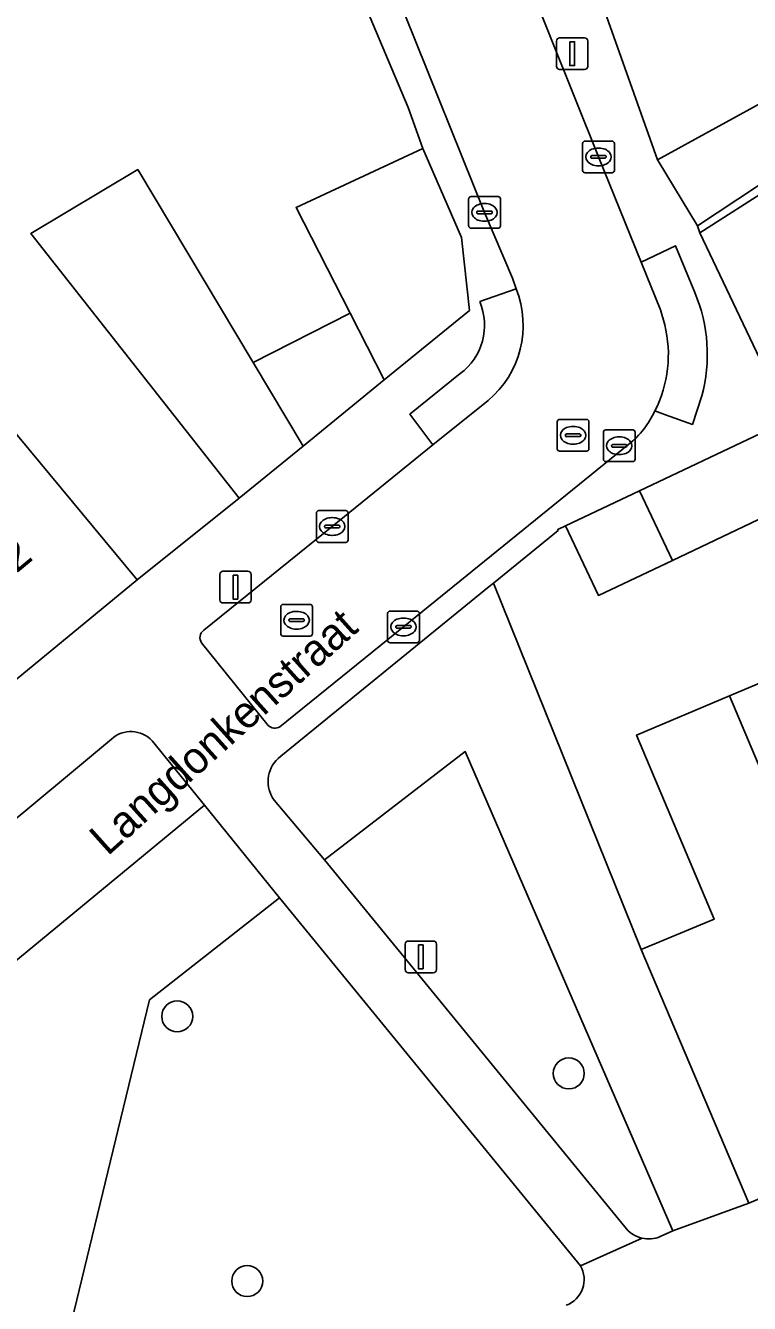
# Model space of a CAD drawing. Extents: x 159716 to 160783, y 383290 to 384031.
# Drawn here: x 160390.1 to 160412.95, y 383462.26 to 383502.58 of the extents above; entities that cross this region are included whole.
import ezdxf

# ---------------------------------------------------------------- set-up
doc = ezdxf.new("R2010")
doc.units = 0
for name, color, linetype in [('IMGEO_Boom', 7, 'Continuous'), ('IMGEO_Erf', 7, 'Continuous'), ('IMGEO_Groenvoorziening', 7, 'Continuous'), ('IMGEO_Kolk', 7, 'Continuous'), ('IMGEO_Lichtmast', 7, 'Continuous'), ('IMGEO_Openbare_ruimte_label', 7, 'Continuous'), ('IMGEO_Pand', 7, 'Continuous'), ('IMGEO_Pand_nummerreeks', 7, 'Continuous'), ('IMGEO_Rijbaan_lokaal_open', 7, 'Continuous'), ('IMGEO_Rioolput', 7, 'Continuous'), ('IMGEO_Voetpad_open', 7, 'Continuous')]:
    doc.layers.add(name, color=color, linetype=linetype)

msp = doc.modelspace()

# ---------------------------------------------------------------- linework, layer by layer
at = {"layer": 'IMGEO_Boom'}
for centre in [(160394.885, 383471.317), (160407.246, 383469.517), (160397.095, 383462.963)]:
    msp.add_circle(centre, 0.489, dxfattribs=at)
at = {"layer": 'IMGEO_Erf'}
for points in [[(160414.087, 383520.371), (160411.556, 383518.697), (160408.108, 383523.909), (160406.534, 383522.868), (160410.043, 383517.564), (160407.486, 383515.871), (160403.987, 383521.158), (160402.186, 383519.987), (160404.708, 383513.452), (160408.271, 383503.35), (160410.053, 383498.348), (160413.731, 383500.37)], [(160402.643, 383498.705), (160402.177, 383500), (160397.801, 383510.368)], [(160417.613, 383500.427), (160411.306, 383496.264), (160411.39, 383496.045), (160415.995, 383498.988)], [(160388.812, 383490.875), (160393.617, 383485.095), (160396.838, 383487.664), (160390.261, 383496.017), (160393.642, 383498.038), (160397.285, 383491.945), (160400.342, 383493.503), (160398.638, 383496.837), (160402.643, 383498.705)], [(160414.343, 383487.52), (160410.518, 383485.706), (160408.185, 383484.6), (160407.146, 383486.791), (160406.897, 383486.685), (160406.912, 383486.651), (160404.866, 383484.986), (160409.537, 383473.422), (160411.839, 383474.387), (160409.388, 383480.191), (160412.323, 383481.431), (160413.995, 383482.137)]]:
    msp.add_lwpolyline(points, dxfattribs=at)
at = {"layer": 'IMGEO_Groenvoorziening'}
for points in [[(160409.537, 383473.422), (160404.866, 383484.986), (160404.735, 383484.879), (160398.156, 383479.524), (160398.071, 383479.454)], [(160392.809, 383480.066), (160391.42, 383478.912), (160380.86, 383470.135), (160383.034, 383467.507), (160395.747, 383477.983)], [(160395.747, 383477.983), (160394.098, 383480.012)], [(160397.944, 383478.137), (160399.532, 383476.257), (160403.978, 383479.672), (160410.533, 383464.547), (160412.932, 383465.426), (160409.537, 383473.422)], [(160403.978, 383479.672), (160399.532, 383476.257), (160409.016, 383464.676)], [(160410.135, 383464.368), (160410.533, 383464.547), (160403.978, 383479.672)], [(160398.12, 383475.062), (160394.015, 383471.834), (160390.731, 383458.291), (160391.646, 383457.176)], [(160407.617, 383463.445), (160398.12, 383475.062)]]:
    msp.add_lwpolyline(points, dxfattribs=at)
msp.add_lwpolyline([(160398.12, 383475.062), (160395.747, 383477.983), (160383.034, 383467.507), (160390.731, 383458.291), (160394.015, 383471.834)], close=True, dxfattribs=at)
for centre, radius, start, end in [((160393.426, 383479.379), 0.923, 43.2915, 131.9107), ((160398.761, 383478.723), 1.005, 133.3294, 215.6544), ((160409.769, 383465.228), 0.933, 216.2538, 257.1459), ((160409.77, 383465.236), 0.941, 257.1534, 292.8033), ((160406.869, 383463.012), 0.864, 290.3671, 30.0743)]:
    msp.add_arc(centre, radius, start, end, dxfattribs=at)
at = {"layer": 'IMGEO_Kolk'}
for p, q in [((160407.685, 383498.011), (160407.685, 383498.863)), ((160407.76, 383498.937), (160408.612, 383498.937)), ((160408.686, 383498.863), (160408.686, 383498.011)), ((160407.944, 383498.431), (160407.944, 383498.443)), ((160407.987, 383498.48), (160408.385, 383498.48)), ((160408.173, 383498.717), (160408.198, 383498.717)), ((160408.428, 383498.443), (160408.428, 383498.431)), ((160408.382, 383498.394), (160407.984, 383498.394)), ((160408.196, 383498.157), (160408.171, 383498.157)), ((160408.612, 383497.937), (160407.76, 383497.937)), ((160404.087, 383496.261), (160404.087, 383497.113)), ((160404.162, 383497.187), (160405.014, 383497.187)), ((160404.575, 383496.967), (160404.6, 383496.967)), ((160405.088, 383497.113), (160405.088, 383496.261)), ((160404.346, 383496.681), (160404.346, 383496.693)), ((160404.784, 383496.644), (160404.386, 383496.644)), ((160404.389, 383496.73), (160404.787, 383496.73)), ((160404.598, 383496.407), (160404.573, 383496.407)), ((160404.83, 383496.693), (160404.83, 383496.681)), ((160405.014, 383496.187), (160404.162, 383496.187)), ((160408.34, 383488.897), (160408.34, 383489.749)), ((160408.415, 383489.823), (160409.267, 383489.823)), ((160408.828, 383489.603), (160408.853, 383489.603)), ((160409.341, 383489.749), (160409.341, 383488.897)), ((160408.599, 383489.317), (160408.599, 383489.329)), ((160409.037, 383489.28), (160408.639, 383489.28)), ((160408.642, 383489.366), (160409.04, 383489.366)), ((160409.083, 383489.329), (160409.083, 383489.317)), ((160409.267, 383488.823), (160408.415, 383488.823)), ((160408.851, 383489.043), (160408.826, 383489.043)), ((160399.28, 383486.349), (160399.28, 383487.201)), ((160399.355, 383487.275), (160400.207, 383487.275)), ((160400.281, 383487.201), (160400.281, 383486.349)), ((160399.539, 383486.769), (160399.539, 383486.781)), ((160399.977, 383486.732), (160399.579, 383486.732)), ((160399.582, 383486.818), (160399.98, 383486.818)), ((160399.768, 383487.055), (160399.793, 383487.055)), ((160400.023, 383486.781), (160400.023, 383486.769)), ((160399.791, 383486.495), (160399.766, 383486.495)), ((160400.207, 383486.275), (160399.355, 383486.275)), ((160401.529, 383483.18), (160401.529, 383484.032)), ((160401.604, 383484.106), (160402.456, 383484.106)), ((160402.53, 383484.032), (160402.53, 383483.18)), ((160401.788, 383483.6), (160401.788, 383483.612)), ((160402.226, 383483.563), (160401.828, 383483.563)), ((160401.831, 383483.649), (160402.229, 383483.649)), ((160402.017, 383483.886), (160402.042, 383483.886)), ((160402.272, 383483.612), (160402.272, 383483.6)), ((160402.456, 383483.106), (160401.604, 383483.106)), ((160402.04, 383483.326), (160402.015, 383483.326))]:
    msp.add_line(p, q, dxfattribs=at)
for points in [[(160407.685, 383498.011), (160407.685, 383498.863)], [(160407.76, 383498.937), (160408.612, 383498.937)], [(160408.686, 383498.863), (160408.686, 383498.011)], [(160408.612, 383497.937), (160407.76, 383497.937)], [(160404.087, 383496.261), (160404.087, 383497.113)], [(160404.162, 383497.187), (160405.014, 383497.187)], [(160405.088, 383497.113), (160405.088, 383496.261)], [(160405.014, 383496.187), (160404.162, 383496.187)], [(160408.34, 383488.897), (160408.34, 383489.749)], [(160408.415, 383489.823), (160409.267, 383489.823)], [(160409.341, 383489.749), (160409.341, 383488.897)], [(160409.267, 383488.823), (160408.415, 383488.823)], [(160399.28, 383486.349), (160399.28, 383487.201)], [(160399.355, 383487.275), (160400.207, 383487.275)], [(160400.281, 383487.201), (160400.281, 383486.349)], [(160400.207, 383486.275), (160399.355, 383486.275)], [(160401.529, 383483.18), (160401.529, 383484.032)], [(160401.604, 383484.106), (160402.456, 383484.106)], [(160402.53, 383484.032), (160402.53, 383483.18)], [(160402.456, 383483.106), (160401.604, 383483.106)]]:
    msp.add_lwpolyline(points, dxfattribs=at)
for centre, radius, start, end in [((160407.762, 383498.861), 0.0765, 91.552, 178.448), ((160407.762, 383498.861), 0.0765, 91.552, 178.448), ((160408.61, 383498.861), 0.0765, 1.552, 88.448), ((160408.61, 383498.861), 0.0765, 1.552, 88.448), ((160407.984, 383498.44), 0.0403, 85.8775, 175.7526), ((160407.981, 383498.43), 0.0366, 178.938, 274.7102), ((160408.385, 383498.437), 0.043, 264.8664, 352.4533), ((160408.389, 383498.442), 0.0386, 1.7309, 96.639), ((160407.762, 383498.013), 0.0765, 181.552, 268.448), ((160407.762, 383498.013), 0.0765, 181.552, 268.448), ((160408.61, 383498.013), 0.0765, 271.552, 358.448), ((160408.61, 383498.013), 0.0765, 271.552, 358.448), ((160404.164, 383497.111), 0.0765, 91.552, 178.448), ((160404.164, 383497.111), 0.0765, 91.552, 178.448), ((160405.012, 383497.111), 0.0765, 1.552, 88.448), ((160405.012, 383497.111), 0.0765, 1.552, 88.448), ((160404.386, 383496.69), 0.0403, 85.8775, 175.7526), ((160404.383, 383496.68), 0.0366, 178.938, 274.7102), ((160404.787, 383496.687), 0.043, 264.8664, 352.4533), ((160404.791, 383496.692), 0.0386, 1.7309, 96.639), ((160404.164, 383496.263), 0.0765, 181.552, 268.448), ((160404.164, 383496.263), 0.0765, 181.552, 268.448), ((160405.012, 383496.263), 0.0765, 271.552, 358.448), ((160405.012, 383496.263), 0.0765, 271.552, 358.448), ((160408.417, 383489.747), 0.0765, 91.552, 178.448), ((160408.417, 383489.747), 0.0765, 91.552, 178.448), ((160409.265, 383489.747), 0.0765, 1.552, 88.448), ((160409.265, 383489.747), 0.0765, 1.552, 88.448), ((160408.639, 383489.326), 0.0403, 85.8775, 175.7526), ((160408.636, 383489.316), 0.0366, 178.938, 274.7102), ((160409.04, 383489.323), 0.043, 264.8664, 352.4533), ((160409.044, 383489.328), 0.0386, 1.7309, 96.639), ((160408.417, 383488.899), 0.0765, 181.552, 268.448), ((160408.417, 383488.899), 0.0765, 181.552, 268.448), ((160409.265, 383488.899), 0.0765, 271.552, 358.448), ((160409.265, 383488.899), 0.0765, 271.552, 358.448), ((160399.357, 383487.199), 0.0765, 91.552, 178.448), ((160399.357, 383487.199), 0.0765, 91.552, 178.448), ((160400.205, 383487.199), 0.0765, 1.552, 88.448), ((160400.205, 383487.199), 0.0765, 1.552, 88.448), ((160399.579, 383486.778), 0.0403, 85.8775, 175.7526), ((160399.576, 383486.768), 0.0366, 178.938, 274.7102), ((160399.98, 383486.775), 0.043, 264.8664, 352.4533), ((160399.984, 383486.78), 0.0386, 1.7309, 96.639), ((160399.357, 383486.351), 0.0765, 181.552, 268.448), ((160399.357, 383486.351), 0.0765, 181.552, 268.448), ((160400.205, 383486.351), 0.0765, 271.552, 358.448), ((160400.205, 383486.351), 0.0765, 271.552, 358.448), ((160401.606, 383484.03), 0.0765, 91.552, 178.448), ((160401.606, 383484.03), 0.0765, 91.552, 178.448), ((160402.454, 383484.03), 0.0765, 1.552, 88.448), ((160402.454, 383484.03), 0.0765, 1.552, 88.448), ((160401.828, 383483.609), 0.0403, 85.8775, 175.7526), ((160401.825, 383483.599), 0.0366, 178.938, 274.7102), ((160402.229, 383483.606), 0.043, 264.8664, 352.4533), ((160402.233, 383483.611), 0.0386, 1.7309, 96.639), ((160401.606, 383483.182), 0.0765, 181.552, 268.448), ((160401.606, 383483.182), 0.0765, 181.552, 268.448), ((160402.454, 383483.182), 0.0765, 271.552, 358.448), ((160402.454, 383483.182), 0.0765, 271.552, 358.448)]:
    msp.add_arc(centre, radius, start, end, dxfattribs=at)
for centre, major_axis, ratio, start_param, end_param in [((160408.172, 383498.437), (-0.387, 0.002), 0.722429, 4.712389, 7.853982), ((160408.197, 383498.437), (-0.39, 0.002), 0.717154, 1.570796, 4.712389), ((160404.574, 383496.687), (-0.387, 0.002), 0.722429, 4.712389, 7.853982), ((160404.599, 383496.687), (-0.39, 0.002), 0.717154, 1.570796, 4.712389), ((160408.827, 383489.323), (-0.387, 0.002), 0.722429, 4.712389, 7.853982), ((160408.852, 383489.323), (-0.39, 0.002), 0.717154, 1.570796, 4.712389), ((160399.767, 383486.775), (-0.387, 0.002), 0.722429, 4.712389, 7.853982), ((160399.792, 383486.775), (-0.39, 0.002), 0.717154, 1.570796, 4.712389), ((160402.016, 383483.606), (-0.387, 0.002), 0.722429, 4.712389, 7.853982), ((160402.041, 383483.606), (-0.39, 0.002), 0.717154, 1.570796, 4.712389)]:
    msp.add_ellipse(centre, major_axis=major_axis, ratio=ratio, start_param=start_param, end_param=end_param, dxfattribs=at)
at = {"layer": 'IMGEO_Lichtmast'}
for p, q in [((160406.859, 383501.295), (160406.859, 383502.095)), ((160406.859, 383502.095), (160406.859, 383501.295)), ((160406.959, 383502.195), (160407.749, 383502.195)), ((160407.749, 383502.195), (160406.959, 383502.195)), ((160407.849, 383502.095), (160407.849, 383501.295)), ((160407.849, 383501.295), (160407.849, 383502.095)), ((160407.749, 383501.195), (160406.959, 383501.195)), ((160406.959, 383501.195), (160407.749, 383501.195)), ((160396.229, 383484.462), (160396.229, 383485.262)), ((160396.229, 383485.262), (160396.229, 383484.462)), ((160396.329, 383485.362), (160397.119, 383485.362)), ((160397.119, 383485.362), (160396.329, 383485.362)), ((160397.219, 383485.262), (160397.219, 383484.462)), ((160397.219, 383484.462), (160397.219, 383485.262)), ((160397.119, 383484.362), (160396.329, 383484.362)), ((160396.329, 383484.362), (160397.119, 383484.362)), ((160402.08, 383472.794), (160402.08, 383473.594)), ((160402.08, 383473.594), (160402.08, 383472.794)), ((160402.18, 383473.694), (160402.97, 383473.694)), ((160402.97, 383473.694), (160402.18, 383473.694)), ((160403.07, 383473.594), (160403.07, 383472.794)), ((160403.07, 383472.794), (160403.07, 383473.594)), ((160402.97, 383472.694), (160402.18, 383472.694)), ((160402.18, 383472.694), (160402.97, 383472.694))]:
    msp.add_line(p, q, dxfattribs=at)
for points in [[(160407.279, 383502.07), (160407.429, 383502.07), (160407.429, 383501.32), (160407.279, 383501.32), (160407.279, 383502.07)], [(160396.649, 383485.237), (160396.799, 383485.237), (160396.799, 383484.487), (160396.649, 383484.487), (160396.649, 383485.237)], [(160402.5, 383473.569), (160402.65, 383473.569), (160402.65, 383472.819), (160402.5, 383472.819), (160402.5, 383473.569)]]:
    msp.add_lwpolyline(points, dxfattribs=at)
for centre, start, end in [((160406.959, 383502.095), 90, 180), ((160406.959, 383502.095), 90, 180), ((160407.749, 383502.095), 0, 90), ((160407.749, 383502.095), 360, 90), ((160406.959, 383501.295), 180, 270), ((160406.959, 383501.295), 180, 270), ((160407.749, 383501.295), 270, 0), ((160407.749, 383501.295), 270, 0), ((160396.329, 383485.262), 90, 180), ((160396.329, 383485.262), 90, 180), ((160397.119, 383485.262), 0, 90), ((160397.119, 383485.262), 360, 90), ((160396.329, 383484.462), 180, 270), ((160396.329, 383484.462), 180, 270), ((160397.119, 383484.462), 270, 0), ((160397.119, 383484.462), 270, 0), ((160402.18, 383473.594), 90, 180), ((160402.18, 383473.594), 90, 180), ((160402.97, 383473.594), 0, 90), ((160402.97, 383473.594), 360, 90), ((160402.18, 383472.794), 180, 270), ((160402.18, 383472.794), 180, 270), ((160402.97, 383472.794), 270, 0), ((160402.97, 383472.794), 270, 0)]:
    msp.add_arc(centre, 0.1, start, end, dxfattribs=at)
at = {"layer": 'IMGEO_Pand'}
for points in [[(160411.39, 383496.045), (160414.221, 383490.074), (160419.12, 383492.397), (160415.995, 383498.988)], [(160402.643, 383498.705), (160398.638, 383496.837), (160400.342, 383493.503), (160401.418, 383491.398), (160404.111, 383493.593), (160403.86, 383495.896)], [(160393.642, 383498.038), (160390.261, 383496.017), (160396.838, 383487.664), (160398.859, 383489.312), (160397.285, 383491.945)], [(160388.812, 383490.875), (160387.126, 383489.566), (160383.101, 383494.439), (160380.768, 383492.512), (160389.623, 383481.795), (160393.617, 383485.095)], [(160400.342, 383493.503), (160397.285, 383491.945), (160398.859, 383489.312), (160401.418, 383491.398)], [(160413.329, 383489.658), (160413.304, 383489.711), (160409.479, 383487.897), (160410.518, 383485.706), (160414.343, 383487.52)], [(160409.479, 383487.897), (160407.146, 383486.791), (160408.185, 383484.6), (160410.518, 383485.706)], [(160419.742, 383477.66), (160417.902, 383476.883), (160415.428, 383482.742), (160413.995, 383482.137), (160412.323, 383481.431), (160418.149, 383467.634), (160423.092, 383469.726)], [(160412.323, 383481.431), (160409.388, 383480.191), (160411.839, 383474.387), (160409.537, 383473.422), (160412.932, 383465.426), (160418.149, 383467.634)]]:
    msp.add_lwpolyline(points, close=True, dxfattribs=at)
at = {"layer": 'IMGEO_Rijbaan_lokaal_open'}
for points in [[(160397.232, 383526.042), (160393.494, 383524.2), (160399.552, 383509.192), (160404.588, 383496.687), (160405.47, 383494.609), (160405.585, 383494.274)], [(160410.279, 383493.141), (160410.143, 383493.609), (160409.53, 383495.119), (160408.186, 383498.437), (160406.668, 383502.214), (160404.358, 383508.036), (160403.154, 383510.937), (160397.232, 383526.042)], [(160404.7, 383490.752), (160402.953, 383489.352), (160399.781, 383486.775), (160395.722, 383483.5)], [(160398.126, 383480.458), (160402.03, 383483.606), (160409.144, 383489.368)], [(160395.657, 383483.106), (160397.762, 383480.5)]]:
    msp.add_lwpolyline(points, dxfattribs=at)
for centre, radius, start, end in [((160402.707, 383493.125), 3.099, 310.0313, 21.7585), ((160406.428, 383492.205), 3.963, 333.3144, 13.6627), ((160407.19, 383491.744), 3.076, 309.4392, 334.6159), ((160395.89, 383483.27), 0.285, 126.0692, 215.1948), ((160397.97, 383480.705), 0.292, 224.5351, 302.301)]:
    msp.add_arc(centre, radius, start, end, dxfattribs=at)
at = {"layer": 'IMGEO_Rioolput'}
for p, q in [((160406.883, 383489.227), (160406.883, 383490.079)), ((160406.958, 383490.153), (160407.81, 383490.153)), ((160407.884, 383490.079), (160407.884, 383489.227)), ((160407.142, 383489.647), (160407.142, 383489.659)), ((160407.58, 383489.61), (160407.182, 383489.61)), ((160407.185, 383489.696), (160407.583, 383489.696)), ((160407.371, 383489.933), (160407.396, 383489.933)), ((160407.626, 383489.659), (160407.626, 383489.647)), ((160407.81, 383489.153), (160406.958, 383489.153)), ((160407.394, 383489.373), (160407.369, 383489.373)), ((160398.23, 383484.317), (160399.082, 383484.317)), ((160398.155, 383483.391), (160398.155, 383484.243)), ((160398.643, 383484.097), (160398.668, 383484.097)), ((160399.156, 383484.243), (160399.156, 383483.391)), ((160398.414, 383483.811), (160398.414, 383483.823)), ((160398.852, 383483.774), (160398.454, 383483.774)), ((160398.457, 383483.86), (160398.855, 383483.86)), ((160398.666, 383483.537), (160398.641, 383483.537)), ((160398.898, 383483.823), (160398.898, 383483.811)), ((160399.082, 383483.317), (160398.23, 383483.317))]:
    msp.add_line(p, q, dxfattribs=at)
for points in [[(160406.883, 383489.227), (160406.883, 383490.079)], [(160406.958, 383490.153), (160407.81, 383490.153)], [(160407.884, 383490.079), (160407.884, 383489.227)], [(160407.81, 383489.153), (160406.958, 383489.153)], [(160398.23, 383484.317), (160399.082, 383484.317)], [(160398.155, 383483.391), (160398.155, 383484.243)], [(160399.156, 383484.243), (160399.156, 383483.391)], [(160399.082, 383483.317), (160398.23, 383483.317)]]:
    msp.add_lwpolyline(points, dxfattribs=at)
for centre, radius, start, end in [((160406.96, 383490.077), 0.0765, 91.552, 178.448), ((160406.96, 383490.077), 0.0765, 91.552, 178.448), ((160407.808, 383490.077), 0.0765, 1.552, 88.448), ((160407.808, 383490.077), 0.0765, 1.552, 88.448), ((160407.182, 383489.656), 0.0403, 85.8775, 175.7526), ((160407.179, 383489.646), 0.0366, 178.938, 274.7102), ((160407.583, 383489.653), 0.043, 264.8664, 352.4533), ((160407.587, 383489.658), 0.0386, 1.7309, 96.639), ((160406.96, 383489.229), 0.0765, 181.552, 268.448), ((160406.96, 383489.229), 0.0765, 181.552, 268.448), ((160407.808, 383489.229), 0.0765, 271.552, 358.448), ((160407.808, 383489.229), 0.0765, 271.552, 358.448), ((160398.232, 383484.241), 0.0765, 91.552, 178.448), ((160398.232, 383484.241), 0.0765, 91.552, 178.448), ((160399.08, 383484.241), 0.0765, 1.552, 88.448), ((160399.08, 383484.241), 0.0765, 1.552, 88.448), ((160398.454, 383483.82), 0.0403, 85.8775, 175.7526), ((160398.451, 383483.81), 0.0366, 178.938, 274.7102), ((160398.855, 383483.817), 0.043, 264.8664, 352.4533), ((160398.859, 383483.822), 0.0386, 1.7309, 96.639), ((160398.232, 383483.393), 0.0765, 181.552, 268.448), ((160398.232, 383483.393), 0.0765, 181.552, 268.448), ((160399.08, 383483.393), 0.0765, 271.552, 358.448), ((160399.08, 383483.393), 0.0765, 271.552, 358.448)]:
    msp.add_arc(centre, radius, start, end, dxfattribs=at)
for centre, major_axis, ratio, start_param, end_param in [((160407.37, 383489.653), (-0.387, 0.002), 0.722429, 4.712389, 7.853982), ((160407.395, 383489.653), (-0.39, 0.002), 0.717154, 1.570796, 4.712389), ((160398.642, 383483.817), (-0.387, 0.002), 0.722429, 4.712389, 7.853982), ((160398.667, 383483.817), (-0.39, 0.002), 0.717154, 1.570796, 4.712389)]:
    msp.add_ellipse(centre, major_axis=major_axis, ratio=ratio, start_param=start_param, end_param=end_param, dxfattribs=at)
at = {"layer": 'IMGEO_Voetpad_open'}
for points in [[(160414.221, 383490.074), (160411.39, 383496.045), (160411.306, 383496.264), (160410.066, 383498.312), (160410.053, 383498.348), (160408.271, 383503.35), (160404.708, 383513.452), (160402.186, 383519.987), (160397.943, 383526.376), (160397.232, 383526.042), (160403.154, 383510.937), (160404.358, 383508.036), (160406.668, 383502.214), (160408.186, 383498.437), (160409.53, 383495.119), (160410.621, 383495.634), (160411.227, 383494.157)], [(160397.801, 383510.368), (160402.177, 383500), (160402.643, 383498.705), (160403.86, 383495.896), (160404.111, 383493.593), (160401.418, 383491.398), (160398.859, 383489.312), (160396.838, 383487.664), (160393.617, 383485.095), (160389.623, 383481.795), (160388.235, 383480.647), (160385.806, 383478.634), (160381.808, 383475.32), (160377.93, 383472.105), (160374.127, 383468.953), (160370.167, 383465.67), (160366.261, 383462.432), (160362.373, 383459.209)], [(160404.437, 383493.872), (160405.585, 383494.274), (160405.47, 383494.609), (160404.588, 383496.687), (160399.552, 383509.192)], [(160413.731, 383500.37), (160410.053, 383498.348), (160410.066, 383498.312), (160411.306, 383496.264), (160417.613, 383500.427)], [(160411.227, 383494.157), (160410.621, 383495.634), (160409.53, 383495.119)], [(160409.53, 383495.119), (160410.143, 383493.609), (160410.279, 383493.141)], [(160405.585, 383494.274), (160404.437, 383493.872)], [(160399.781, 383486.775), (160402.953, 383489.352), (160402.233, 383490.318), (160403.814, 383491.599)], [(160403.814, 383491.599), (160402.233, 383490.318), (160402.953, 383489.352), (160404.7, 383490.752)], [(160409.969, 383490.425), (160410.305, 383490.298), (160411.15, 383489.998), (160411.446, 383490.896)], [(160411.446, 383490.896), (160411.15, 383489.998), (160410.305, 383490.298), (160409.969, 383490.425)], [(160398.071, 383479.454), (160398.156, 383479.524), (160404.735, 383484.879), (160404.866, 383484.986), (160406.912, 383486.651), (160406.897, 383486.685), (160407.146, 383486.791), (160409.479, 383487.897), (160413.304, 383489.711)], [(160409.144, 383489.368), (160402.03, 383483.606), (160398.126, 383480.458)], [(160395.722, 383483.5), (160399.781, 383486.775)], [(160397.762, 383480.5), (160395.657, 383483.106)], [(160367.402, 383448.428), (160369.307, 383449.231), (160368.511, 383450.191), (160365.869, 383453.384), (160363.713, 383455.991), (160379.453, 383468.98), (160381.631, 383466.371), (160388.042, 383458.692), (160389.54, 383456.898), (160390.731, 383458.291), (160383.034, 383467.507), (160380.86, 383470.135), (160391.42, 383478.912), (160392.809, 383480.066)], [(160394.098, 383480.012), (160395.747, 383477.983), (160398.12, 383475.062), (160407.617, 383463.445), (160409.561, 383464.318)], [(160409.016, 383464.676), (160399.532, 383476.257), (160397.944, 383478.137)], [(160418.149, 383467.634), (160412.932, 383465.426), (160410.533, 383464.547), (160410.135, 383464.368)], [(160409.561, 383464.318), (160407.617, 383463.445)]]:
    msp.add_lwpolyline(points, dxfattribs=at)
for centre, radius, start, end in [((160402.707, 383493.125), 3.099, 310.0313, 21.7585), ((160406.6, 383492.208), 5.021, 344.8466, 22.8375), ((160406.6, 383492.208), 5.021, 344.8466, 22.8375), ((160402.701, 383493.126), 1.889, 306.0863, 23.2585), ((160402.701, 383493.126), 1.889, 306.0863, 23.2585), ((160406.428, 383492.205), 3.963, 333.3144, 13.6627), ((160407.19, 383491.744), 3.076, 309.4392, 334.6159), ((160395.89, 383483.27), 0.285, 126.0692, 215.1948), ((160393.426, 383479.379), 0.923, 43.2915, 131.9107), ((160397.97, 383480.705), 0.292, 224.5351, 302.301), ((160398.761, 383478.723), 1.005, 133.3294, 215.6544), ((160409.769, 383465.228), 0.933, 216.2538, 257.1459), ((160409.77, 383465.236), 0.941, 257.1534, 292.8033), ((160406.869, 383463.012), 0.864, 290.3671, 30.0743)]:
    msp.add_arc(centre, radius, start, end, dxfattribs=at)

# ---------------------------------------------------------------- texts
at = {"layer": 'IMGEO_Openbare_ruimte_label'}
msp.add_text('Langdonkenstraat', height=1, rotation=41.9191, dxfattribs=at).set_placement((160392.688, 383476.354))
at = {"layer": 'IMGEO_Pand_nummerreeks'}
msp.add_text('2', height=1, rotation=39.5685, dxfattribs=at).set_placement((160389.806, 383485.28))

doc.saveas('drawing.dxf')
